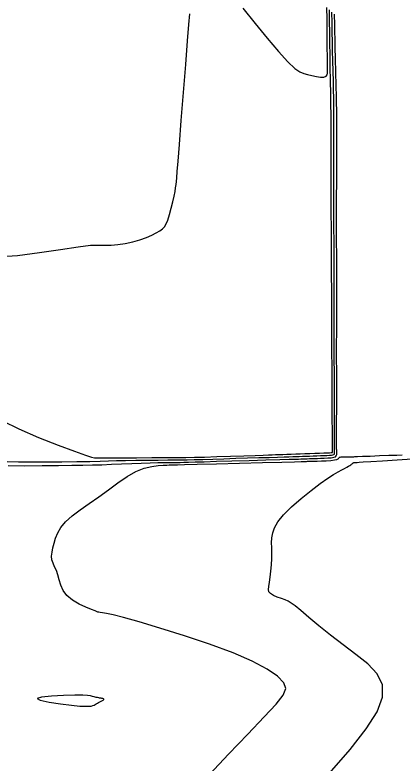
# Model space of a CAD drawing. Extents: x 2566142 to 2571431, y 418755 to 421584.
# Drawn here: x 2571044.9 to 2571165.9, y 420127.5 to 420361.4 of the extents above; entities that cross this region are included whole.
import ezdxf

# ---------------------------------------------------------------- set-up
doc = ezdxf.new("R2010")
doc.units = 0
doc.layers.add('Contour_ADS_Major', color=7, linetype='Continuous')
doc.layers.add('Contour_ADS_Minor', color=7, linetype='Continuous')

msp = doc.modelspace()

# ---------------------------------------------------------------- linework, layer by layer
at = {"layer": 'Contour_ADS_Major'}
for points in [[(2571116.14, 420363.5), (2571119.93, 420358.79), (2571123.74, 420354.17), (2571127.28, 420350.04), (2571130.23, 420346.79), (2571132.39, 420344.72), (2571133.94, 420343.6), (2571135.17, 420343.07), (2571136.35, 420342.79), (2571137.7, 420342.49), (2571139.12, 420342.18), (2571140.44, 420341.98), (2571141.49, 420341.98), (2571142.15, 420342.24), (2571142.48, 420342.68), (2571142.6, 420343.18), (2571142.62, 420343.63), (2571142.61, 420343.98), (2571142.6, 420344.56), (2571142.59, 420345.77), (2571142.57, 420348.02), (2571142.53, 420351.54), (2571142.49, 420355.79), (2571142.45, 420360.08), (2571142.41, 420363.72)], [(2571039.01, 420285.8), (2571045.66, 420286.23), (2571052.61, 420287.11), (2571059.15, 420288.13), (2571064.61, 420288.97), (2571068.49, 420289.39), (2571071.14, 420289.49), (2571073.11, 420289.46), (2571074.93, 420289.45), (2571077.02, 420289.63), (2571079.35, 420289.99), (2571081.73, 420290.49), (2571083.98, 420291.11), (2571085.97, 420291.8), (2571087.66, 420292.54), (2571089.06, 420293.26), (2571090.16, 420293.93), (2571091, 420294.53), (2571091.63, 420295.19), (2571092.15, 420296.06), (2571092.64, 420297.29), (2571093.18, 420298.99), (2571093.72, 420300.96), (2571094.23, 420302.98), (2571094.65, 420304.79), (2571094.94, 420306.24), (2571095.12, 420307.38), (2571095.24, 420308.37), (2571095.34, 420309.34), (2571095.45, 420310.52), (2571095.61, 420312.44), (2571095.88, 420315.72), (2571096.3, 420320.95), (2571096.89, 420328.45), (2571097.58, 420337.21), (2571098.26, 420345.95), (2571098.84, 420353.35), (2571099.24, 420358.47), (2571099.54, 420361.8)], [(2571149.69, 420131.77), (2571154.69, 420138.15), (2571158.06, 420143.52), (2571159.77, 420148.07), (2571159.77, 420151.97), (2571158.12, 420155.41), (2571155.2, 420158.53), (2571151.49, 420161.49), (2571147.45, 420164.44), (2571143.51, 420167.47), (2571139.88, 420170.41), (2571136.73, 420173.05), (2571134.24, 420175.17), (2571132.49, 420176.62), (2571131.27, 420177.52), (2571130.32, 420178.08), (2571129.36, 420178.49), (2571128.18, 420178.92), (2571126.89, 420179.4), (2571125.7, 420179.92), (2571124.78, 420180.47), (2571124.29, 420181.08), (2571124.15, 420181.8), (2571124.24, 420182.75), (2571124.45, 420184.02), (2571124.69, 420185.65), (2571124.9, 420187.54), (2571125.06, 420189.53), (2571125.15, 420191.48), (2571125.16, 420193.25), (2571125.14, 420194.87), (2571125.13, 420196.41), (2571125.21, 420197.91), (2571125.45, 420199.45), (2571126.01, 420201.1), (2571127.07, 420202.96), (2571128.81, 420205.11), (2571131.32, 420207.6), (2571134.32, 420210.22), (2571137.45, 420212.74), (2571140.33, 420214.92), (2571142.67, 420216.57), (2571144.5, 420217.75), (2571145.92, 420218.58), (2571147.03, 420219.18), (2571147.91, 420219.65), (2571148.62, 420220.02), (2571149.17, 420220.31), (2571149.59, 420220.55), (2571149.9, 420220.76), (2571150.13, 420220.94), (2571150.29, 420221.08), (2571150.4, 420221.2), (2571150.49, 420221.29), (2571150.57, 420221.35), (2571150.66, 420221.4), (2571150.79, 420221.43), (2571150.98, 420221.46), (2571151.2, 420221.48), (2571151.43, 420221.5), (2571151.64, 420221.51), (2571151.88, 420221.53), (2571152.46, 420221.56), (2571153.75, 420221.64), (2571156.13, 420221.79), (2571159.81, 420222.01), (2571164.33, 420222.29), (2571169.07, 420222.58)], [(2571143.23, 420124.34), (2571149.69, 420131.77)]]:
    msp.add_lwpolyline(points, dxfattribs=at)
at = {"layer": 'Contour_ADS_Minor'}
for points in [[(2571112.24, 420223.45), (2571116.41, 420223.6), (2571119.94, 420223.72), (2571122.46, 420223.81), (2571124.15, 420223.87), (2571125.34, 420223.9), (2571126.34, 420223.94), (2571127.43, 420223.97), (2571128.63, 420224.01), (2571129.91, 420224.06), (2571131.26, 420224.11), (2571132.64, 420224.16), (2571134.06, 420224.21), (2571135.52, 420224.27), (2571137.03, 420224.32), (2571138.58, 420224.38), (2571140.08, 420224.43), (2571141.42, 420224.48), (2571142.5, 420224.52), (2571143.24, 420224.55), (2571143.68, 420224.57), (2571143.92, 420224.58), (2571144.04, 420224.6), (2571144.1, 420224.62), (2571144.14, 420224.68), (2571144.15, 420224.8), (2571144.15, 420225.01), (2571144.15, 420225.33), (2571144.15, 420225.76), (2571144.14, 420226.32), (2571144.14, 420227), (2571144.13, 420227.82), (2571144.13, 420228.78), (2571144.12, 420229.88), (2571144.11, 420231.15), (2571144.1, 420232.56), (2571144.09, 420234.04), (2571144.08, 420235.51), (2571144.07, 420236.87), (2571144.07, 420238.07), (2571144.07, 420239.27), (2571144.06, 420240.66), (2571144.06, 420242.43), (2571144.04, 420244.7), (2571144.03, 420247.31), (2571144.01, 420250.01), (2571144, 420252.58), (2571143.98, 420254.83), (2571143.97, 420256.77), (2571143.96, 420258.49), (2571143.95, 420260.06), (2571143.95, 420261.66), (2571143.94, 420263.93), (2571143.93, 420267.63), (2571143.9, 420273.51), (2571143.86, 420281.96), (2571143.81, 420292), (2571143.76, 420302.26), (2571143.71, 420311.39), (2571143.69, 420318.33), (2571143.68, 420323.22), (2571143.68, 420326.48), (2571143.68, 420328.53), (2571143.68, 420329.8), (2571143.68, 420330.63), (2571143.68, 420331.36), (2571143.67, 420332.33), (2571143.65, 420333.78), (2571143.62, 420335.65), (2571143.59, 420337.73), (2571143.55, 420339.87), (2571143.51, 420341.95), (2571143.47, 420344.07), (2571143.42, 420346.41), (2571143.38, 420349.13), (2571143.34, 420352.33), (2571143.29, 420355.86), (2571143.24, 420359.5), (2571143.19, 420363.03)], [(2571132.75, 420223.35), (2571133.77, 420223.39), (2571134.81, 420223.43), (2571135.89, 420223.47), (2571137, 420223.51), (2571138.15, 420223.55), (2571139.3, 420223.59), (2571140.42, 420223.63), (2571141.46, 420223.67), (2571142.38, 420223.7), (2571143.18, 420223.73), (2571143.82, 420223.78), (2571144.29, 420223.85), (2571144.58, 420223.96), (2571144.74, 420224.1), (2571144.79, 420224.27), (2571144.8, 420224.49), (2571144.8, 420224.73), (2571144.8, 420225.03), (2571144.8, 420225.39), (2571144.8, 420225.82), (2571144.8, 420226.33), (2571144.79, 420226.93), (2571144.79, 420227.62), (2571144.78, 420228.41), (2571144.78, 420229.32), (2571144.77, 420230.44), (2571144.76, 420231.89), (2571144.76, 420233.78), (2571144.76, 420236.16), (2571144.76, 420238.87), (2571144.76, 420241.69), (2571144.76, 420244.41), (2571144.75, 420246.85), (2571144.74, 420248.99), (2571144.73, 420250.85), (2571144.72, 420252.46), (2571144.72, 420253.87), (2571144.71, 420255.3), (2571144.7, 420256.98), (2571144.7, 420259.16), (2571144.7, 420262.05), (2571144.7, 420265.74), (2571144.7, 420270.29), (2571144.69, 420275.76), (2571144.66, 420282.13), (2571144.63, 420289.15), (2571144.6, 420296.47), (2571144.58, 420303.76), (2571144.57, 420310.68), (2571144.57, 420316.92), (2571144.58, 420322.19), (2571144.58, 420326.18), (2571144.59, 420328.73), (2571144.59, 420330.17), (2571144.59, 420330.98), (2571144.58, 420331.63), (2571144.57, 420332.54), (2571144.55, 420333.84), (2571144.52, 420335.59), (2571144.47, 420337.85), (2571144.41, 420340.65), (2571144.33, 420343.8), (2571144.26, 420347.07), (2571144.19, 420350.23), (2571144.14, 420353.13), (2571144.09, 420355.94), (2571144.04, 420358.92), (2571143.97, 420362.33)], [(2571138.52, 420222.75), (2571139.41, 420222.78), (2571140.41, 420222.81), (2571141.53, 420222.85), (2571142.67, 420222.9), (2571143.71, 420222.98), (2571144.54, 420223.11), (2571145.07, 420223.3), (2571145.34, 420223.52), (2571145.44, 420223.74), (2571145.46, 420223.96), (2571145.46, 420224.14), (2571145.46, 420224.3), (2571145.46, 420224.46), (2571145.46, 420224.64), (2571145.46, 420224.84), (2571145.46, 420225.08), (2571145.46, 420225.36), (2571145.45, 420225.67), (2571145.45, 420226.08), (2571145.45, 420226.84), (2571145.45, 420228.27), (2571145.45, 420230.69), (2571145.45, 420234.24), (2571145.46, 420238.46), (2571145.46, 420242.72), (2571145.46, 420246.39), (2571145.46, 420249), (2571145.46, 420250.67), (2571145.46, 420251.69), (2571145.45, 420252.33), (2571145.45, 420252.92), (2571145.45, 420253.83), (2571145.45, 420255.47), (2571145.45, 420258.27), (2571145.46, 420262.45), (2571145.46, 420267.55), (2571145.47, 420272.95), (2571145.47, 420278.01), (2571145.47, 420282.31), (2571145.46, 420286.31), (2571145.45, 420290.69), (2571145.45, 420296.13), (2571145.45, 420303.02), (2571145.46, 420310.62), (2571145.48, 420317.9), (2571145.49, 420323.83), (2571145.49, 420327.65), (2571145.5, 420329.7), (2571145.5, 420330.6), (2571145.5, 420330.94), (2571145.49, 420331.3), (2571145.48, 420332.03), (2571145.44, 420333.44), (2571145.39, 420335.83), (2571145.3, 420339.35), (2571145.19, 420343.53), (2571145.09, 420347.74), (2571145, 420351.34), (2571144.94, 420353.93), (2571144.89, 420356.02), (2571144.84, 420358.34), (2571144.76, 420361.64)], [(2571040.97, 420234.55), (2571046.09, 420231.96), (2571052.22, 420229.32), (2571058.36, 420226.91), (2571063.51, 420225), (2571066.93, 420223.79), (2571068.85, 420223.17), (2571069.73, 420222.94), (2571070.05, 420222.91), (2571070.26, 420222.91), (2571070.8, 420222.92), (2571072.06, 420222.93), (2571074.46, 420222.94), (2571078.23, 420222.97), (2571082.88, 420222.99), (2571087.73, 420223.02), (2571092.1, 420223.04), (2571095.52, 420223.06), (2571098.32, 420223.08), (2571101, 420223.12), (2571104.1, 420223.19), (2571107.97, 420223.31), (2571112.24, 420223.45)], [(2571042.51, 420221.8), (2571046.02, 420221.65), (2571050.12, 420221.66), (2571054.74, 420221.7), (2571059.57, 420221.74), (2571064.21, 420221.79), (2571068.27, 420221.84), (2571071.51, 420221.91), (2571074.18, 420221.99), (2571076.68, 420222.07), (2571079.42, 420222.13), (2571082.67, 420222.19), (2571086.2, 420222.22), (2571089.64, 420222.25), (2571092.66, 420222.27), (2571095.01, 420222.28), (2571096.92, 420222.29), (2571098.76, 420222.32), (2571100.89, 420222.37), (2571103.57, 420222.45), (2571106.74, 420222.55), (2571110.23, 420222.67), (2571113.91, 420222.79), (2571117.6, 420222.9), (2571121.13, 420223), (2571124.32, 420223.09), (2571126.99, 420223.17), (2571129.03, 420223.23), (2571130.55, 420223.27), (2571131.73, 420223.31), (2571132.75, 420223.35)], [(2571070.84, 420174.72), (2571070.56, 420174.82), (2571069.93, 420175.06), (2571068.78, 420175.51), (2571067.04, 420176.23), (2571064.95, 420177.21), (2571062.86, 420178.42), (2571061.1, 420179.85), (2571059.92, 420181.45), (2571059.21, 420183.13), (2571058.76, 420184.8), (2571058.35, 420186.34), (2571057.84, 420187.68), (2571057.29, 420188.87), (2571056.79, 420189.98), (2571056.45, 420191.08), (2571056.36, 420192.23), (2571056.49, 420193.47), (2571056.78, 420194.8), (2571057.16, 420196.24), (2571057.62, 420197.8), (2571058.27, 420199.46), (2571059.25, 420201.2), (2571060.72, 420202.98), (2571062.76, 420204.81), (2571065.28, 420206.68), (2571068.11, 420208.65), (2571071.1, 420210.74), (2571074.11, 420212.95), (2571077.07, 420215.12), (2571079.95, 420217.07), (2571082.71, 420218.63), (2571085.29, 420219.66), (2571087.63, 420220.24), (2571089.63, 420220.51), (2571091.21, 420220.62), (2571092.33, 420220.67), (2571093.06, 420220.7), (2571093.51, 420220.71), (2571093.78, 420220.71), (2571093.97, 420220.71), (2571094.13, 420220.71), (2571094.28, 420220.71), (2571094.46, 420220.72), (2571094.78, 420220.73), (2571095.73, 420220.75), (2571097.89, 420220.81), (2571101.84, 420220.92), (2571107.87, 420221.08), (2571115.07, 420221.27), (2571122.28, 420221.47), (2571128.29, 420221.63), (2571132.23, 420221.73), (2571134.38, 420221.79), (2571135.35, 420221.82), (2571135.73, 420221.83), (2571136.02, 420221.84), (2571136.32, 420221.85), (2571136.63, 420221.87), (2571136.94, 420221.88), (2571137.29, 420221.89), (2571137.74, 420221.91), (2571138.4, 420221.93), (2571139.36, 420221.95), (2571140.67, 420221.99), (2571142.16, 420222.05), (2571143.61, 420222.15), (2571144.79, 420222.28), (2571145.55, 420222.46), (2571145.95, 420222.67), (2571146.13, 420222.86), (2571146.23, 420223.03), (2571146.35, 420223.13), (2571146.56, 420223.19), (2571146.88, 420223.22), (2571147.35, 420223.23), (2571147.99, 420223.25), (2571148.71, 420223.26), (2571149.42, 420223.27), (2571149.99, 420223.28), (2571150.37, 420223.29), (2571150.58, 420223.29), (2571150.67, 420223.3), (2571150.71, 420223.3), (2571150.79, 420223.3), (2571151.11, 420223.32), (2571151.93, 420223.35), (2571153.5, 420223.41), (2571155.92, 420223.5), (2571158.85, 420223.62), (2571161.79, 420223.73), (2571164.25, 420223.82), (2571165.89, 420223.89)], [(2571042.76, 420220.52), (2571047.95, 420220.47), (2571053.44, 420220.5), (2571058.52, 420220.57), (2571062.69, 420220.62), (2571066.11, 420220.66), (2571069.11, 420220.72), (2571072.01, 420220.8), (2571075.07, 420220.92), (2571078.24, 420221.06), (2571081.39, 420221.2), (2571084.38, 420221.32), (2571087.11, 420221.41), (2571089.51, 420221.45), (2571091.56, 420221.48), (2571093.22, 420221.49), (2571094.49, 420221.49), (2571095.53, 420221.5), (2571096.52, 420221.52), (2571097.67, 420221.54), (2571099.17, 420221.59), (2571101.23, 420221.65), (2571104.06, 420221.74), (2571107.88, 420221.85), (2571112.73, 420221.99), (2571118.1, 420222.14), (2571123.3, 420222.28), (2571127.64, 420222.4), (2571130.63, 420222.48), (2571132.46, 420222.53), (2571133.54, 420222.57), (2571134.24, 420222.59), (2571134.9, 420222.62), (2571135.57, 420222.64), (2571136.26, 420222.67), (2571136.97, 420222.69), (2571137.72, 420222.72), (2571138.52, 420222.75)], [(2571105.72, 420123.94), (2571111.67, 420130.24), (2571117.65, 420136.53), (2571122.84, 420141.97), (2571126.57, 420145.94), (2571128.78, 420148.71), (2571129.53, 420150.77), (2571128.91, 420152.6), (2571126.97, 420154.62), (2571123.7, 420156.87), (2571119.07, 420159.32), (2571113.05, 420161.93), (2571105.75, 420164.66), (2571097.86, 420167.32), (2571090.23, 420169.71), (2571083.68, 420171.65), (2571078.85, 420172.98), (2571075.58, 420173.8), (2571073.5, 420174.25), (2571072.26, 420174.48), (2571071.53, 420174.6), (2571071.14, 420174.66), (2571070.98, 420174.69), (2571070.93, 420174.7), (2571070.84, 420174.72)]]:
    msp.add_lwpolyline(points, dxfattribs=at)
msp.add_lwpolyline([(2571063.61, 420148.75), (2571060.08, 420148.66), (2571056.27, 420148.45), (2571053.17, 420148.13), (2571051.79, 420147.69), (2571052.79, 420147.15), (2571055.55, 420146.57), (2571059.14, 420146.03), (2571062.6, 420145.6), (2571065.18, 420145.34), (2571066.91, 420145.24), (2571068.02, 420145.25), (2571068.73, 420145.33), (2571069.24, 420145.45), (2571069.63, 420145.6), (2571069.96, 420145.78), (2571070.29, 420145.98), (2571070.66, 420146.19), (2571071.06, 420146.42), (2571071.47, 420146.64), (2571071.86, 420146.85), (2571072.22, 420147.03), (2571072.51, 420147.2), (2571072.68, 420147.34), (2571072.71, 420147.47), (2571072.58, 420147.57), (2571072.34, 420147.65), (2571072.06, 420147.71), (2571071.82, 420147.76), (2571071.65, 420147.78), (2571071.52, 420147.81), (2571071.37, 420147.83), (2571071.12, 420147.88), (2571070.73, 420147.95), (2571070.24, 420148.05), (2571069.68, 420148.17), (2571069.1, 420148.32), (2571068.5, 420148.48), (2571067.6, 420148.63), (2571066.08, 420148.73), (2571063.61, 420148.75)], close=True, dxfattribs=at)

doc.saveas('drawing.dxf')
